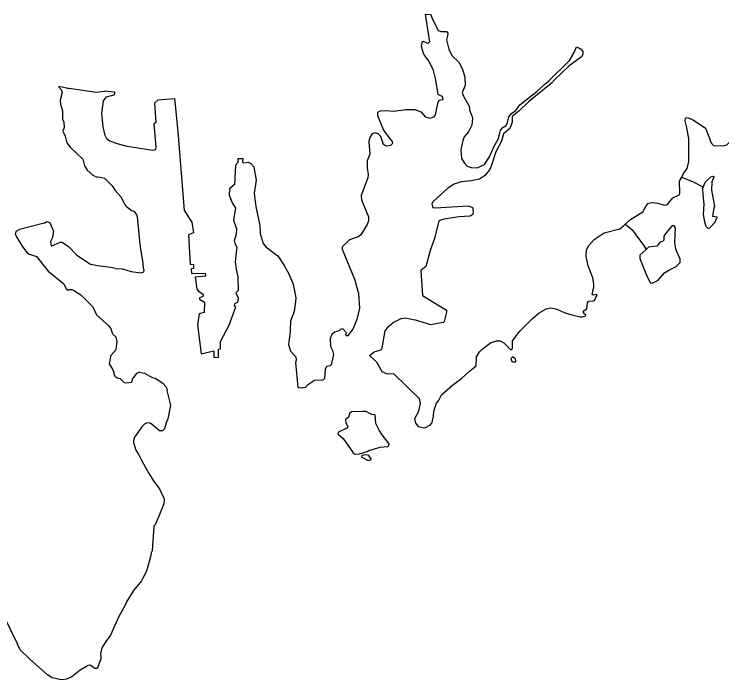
# Model space of a CAD drawing. Extents: x 0 to 2603, y -226 to 830.
# Drawn here: x 35.562 to 40.475, y 460.932 to 465.553 of the extents above; entities that cross this region are included whole.
import ezdxf

# ---------------------------------------------------------------- set-up
doc = ezdxf.new("R2010")
doc.units = 0
doc.layers.add('CT_TSH_Map_Town_Limits', color=7, linetype='Continuous')

msp = doc.modelspace()

# ---------------------------------------------------------------- linework, layer by layer
at = {"layer": 'CT_TSH_Map_Town_Limits'}
for points in [[(38.4159, 465.5533), (38.4464, 465.36), (38.4335, 465.3499), (38.404, 465.3629), (38.3923, 465.3566), (38.3883, 465.3335), (38.3981, 465.2883), (38.4083, 465.2689), (38.44, 465.2249), (38.4678, 465.1718), (38.484, 465.1073), (38.5036, 464.9988), (38.5177, 464.9898), (38.5331, 464.9845), (38.5367, 464.9586), (38.5109, 464.9538), (38.5003, 464.932), (38.4842, 464.8535), (38.4737, 464.8382), (38.4505, 464.8293), (38.4197, 464.8387), (38.389, 464.8725), (38.3467, 464.8896), (38.281, 464.8889), (38.1985, 464.8781), (38.1419, 464.8811), (38.1019, 464.8803), (38.085, 464.8702), (38.0836, 464.8495), (38.1264, 464.7474), (38.171, 464.6877), (38.1863, 464.6683), (38.1874, 464.6554), (38.1744, 464.6414), (38.1473, 464.6377), (38.1255, 464.6483), (38.1067, 464.7051), (38.0889, 464.7234), (38.067, 464.7287), (38.0477, 464.7225), (38.028, 464.6916), (38.0239, 464.666), (38.0322, 464.5822), (38.0136, 464.5347), (38.0133, 464.4857), (38.0206, 464.4406), (38.0177, 464.4162), (37.9715, 464.2943), (37.9737, 464.2633), (38.0217, 464.147), (38.0227, 464.1186), (38.0135, 464.0943), (37.9676, 464.0212), (37.9507, 464.0072), (37.8901, 463.986), (37.8381, 463.9388), (37.838, 463.9221), (37.9235, 463.7126)], [(38.4159, 465.5533), (38.4543, 465.552)], [(38.4543, 465.552), (38.461, 465.5298), (38.5065, 465.4406), (38.5271, 465.434), (38.5631, 465.4336), (38.5732, 465.4219), (38.5692, 465.4026), (38.5638, 465.3744), (38.5786, 465.3098), (38.6001, 465.2671), (38.6498, 465.2191), (38.6739, 465.1712), (38.6901, 465.1155), (38.6935, 465.0576), (38.6724, 465.0089), (38.6799, 464.9882), (38.723, 464.9092), (38.7227, 464.8861), (38.7391, 464.8485), (38.7427, 464.828), (38.7386, 464.7829), (38.7162, 464.7367), (38.6863, 464.7022), (38.6757, 464.6766), (38.6635, 464.6123), (38.6668, 464.5518), (38.6884, 464.518), (38.7075, 464.4972)], [(38.8274, 464.5102), (38.8627, 464.564), (38.8917, 464.6321), (38.9217, 464.6845), (38.931, 464.718), (38.9391, 464.7488), (38.9534, 464.7666), (38.9781, 464.7794), (38.9872, 464.8012), (38.9967, 464.8397), (39.0175, 464.8652), (39.0422, 464.8831), (39.0721, 464.924), (39.1928, 465.0181), (39.2487, 465.0704), (39.2694, 465.0856), (39.4175, 465.2311), (39.4503, 465.2875), (39.4648, 465.326), (39.4931, 465.3115), (39.5096, 465.2934), (39.5107, 465.2741), (39.5015, 465.2574), (39.4134, 465.1924), (39.3146, 465.1007), (39.2899, 465.0713), (39.1329, 464.944), (39.0665, 464.879), (39.0199, 464.8434), (39.0182, 464.8034), (39.0035, 464.7585), (38.9582, 464.7228), (38.9461, 464.6715), (38.9068, 464.5984), (38.8762, 464.5047), (38.8644, 464.4739), (38.8279, 464.4318), (38.7929, 464.4076), (38.7336, 464.3966), (38.664, 464.3882), (38.6162, 464.3732), (38.5722, 464.3453), (38.4695, 464.251), (38.4617, 464.2343)], [(35.9275, 465.0404), (35.8723, 465.0513), (35.8709, 465.0475), (35.8913, 465.0253), (35.8963, 465.0099), (35.8815, 464.9571), (35.8825, 464.9289), (35.8975, 464.8824), (35.8981, 464.823), (35.9057, 464.8062), (35.9091, 464.7676), (35.8998, 464.7419), (35.9162, 464.707), (35.9273, 464.6605), (35.9513, 464.6292), (36.0394, 464.5472), (36.0491, 464.5007), (36.0682, 464.4709), (36.1077, 464.4345), (36.1384, 464.4224), (36.1475, 464.4237), (36.1886, 464.4143), (36.2421, 464.3622), (36.2623, 464.3283), (36.3018, 464.2854), (36.3182, 464.2544)], [(35.9275, 465.0404), (35.9417, 465.0389)], [(35.9417, 465.0389), (36.1332, 465.0124)], [(36.1332, 465.0124), (36.19, 465.0182)], [(36.5423, 464.6138), (36.5359, 464.61), (36.5229, 464.6077), (36.348, 464.634), (36.2852, 464.6502), (36.2262, 464.6714), (36.2058, 464.6883), (36.1943, 464.7104), (36.1795, 464.7711), (36.1717, 464.8651), (36.1829, 464.9526), (36.2038, 464.9794), (36.2295, 464.9856), (36.2554, 464.9943), (36.262, 465.0098), (36.2594, 465.0124), (36.19, 465.0182)], [(36.561, 464.9579), (36.6745, 464.9672), (36.6982, 464.739), (36.7419, 464.1912), (36.7965, 464.1096), (36.8061, 464.0348), (36.7713, 464.0222), (36.7847, 463.8186), (36.8079, 463.8159), (36.8077, 463.7875), (36.7908, 463.7851), (36.7932, 463.7528), (36.8885, 463.7546), (36.8908, 463.7339), (36.8174, 463.7282)], [(36.561, 464.9579), (36.5355, 464.9347), (36.5456, 464.8006), (36.5327, 464.7917), (36.5418, 464.6847), (36.5464, 464.628), (36.5423, 464.6138)], [(40.1959, 464.4227), (40.2086, 464.447), (40.2334, 464.4816), (40.2468, 464.5304), (40.2457, 464.6901), (40.2298, 464.7765), (40.2198, 464.8127), (40.2226, 464.8307), (40.2342, 464.8357), (40.2765, 464.8199), (40.3623, 464.7624), (40.3875, 464.6978), (40.3987, 464.6629), (40.4178, 464.6409), (40.4847, 464.6389), (40.5105, 464.6464), (40.5561, 464.6911), (40.591, 464.701), (40.6091, 464.7202), (40.6419, 464.7765), (40.6665, 464.7943), (40.7438, 464.7936), (40.7849, 464.7855)], [(37.1159, 464.5264), (37.099, 464.5046), (37.0913, 464.3708), (37.0563, 464.3402), (37.0545, 464.2978), (37.0772, 464.2383), (37.0976, 464.2084), (37.0838, 464.1223), (37.1052, 464.0641), (37.1035, 464.0255), (37.0902, 463.978), (37.0952, 463.9586), (37.1066, 463.9341), (37.1009, 463.8813), (37.0953, 463.8338), (37.1025, 463.7834), (37.1149, 463.7292), (37.1178, 463.6352), (37.1011, 463.6186), (37.1174, 463.5837), (37.1132, 463.5528)], [(37.1159, 464.5264), (37.1175, 464.5509)], [(37.1175, 464.5509), (37.1504, 464.5502)], [(37.1504, 464.5502), (37.1482, 464.5261)], [(37.1482, 464.5261), (37.1572, 464.5221), (37.1869, 464.5258), (37.206, 464.5166), (37.2251, 464.4945), (37.241, 464.4016), (37.2273, 464.3115), (37.2406, 464.2187), (37.2663, 464.0859), (37.2697, 464.0317), (37.291, 463.962), (37.3087, 463.9387)], [(38.7075, 464.4972), (38.7357, 464.488), (38.7769, 464.4876), (38.8274, 464.5102)], [(40.3438, 464.3483), (40.3614, 464.3889), (40.3978, 464.4234), (40.4146, 464.4296), (40.4197, 464.4219), (40.4064, 464.3885), (40.402, 464.3318), (40.4229, 464.2197), (40.4162, 464.1953), (40.4106, 464.1476)], [(39.8023, 464.0926), (39.8412, 464.1286), (39.9254, 464.1806), (39.9489, 464.2216), (39.966, 464.242), (39.9931, 464.2469), (40.0302, 464.2402), (40.0752, 464.2269), (40.0984, 464.2318), (40.1349, 464.2778), (40.1777, 464.2992), (40.1828, 464.3082), (40.1811, 464.3945), (40.1959, 464.4227)], [(40.1959, 464.4227), (40.2752, 464.3898), (40.3378, 464.357), (40.3438, 464.3483)], [(40.3403, 464.3402), (40.3438, 464.3483)], [(40.3403, 464.3402), (40.3425, 464.299), (40.3496, 464.2346), (40.3451, 464.1624), (40.3548, 464.1108)], [(36.2629, 463.7875), (36.3131, 463.7843), (36.3734, 463.7669), (36.4403, 463.7573), (36.461, 463.7635), (36.4637, 463.7737), (36.46, 463.7957), (36.4554, 463.8421), (36.448, 463.8769), (36.4374, 463.9569), (36.4174, 464.1464), (36.4137, 464.1606), (36.4011, 464.1762), (36.3884, 464.1853), (36.3755, 464.1881), (36.3397, 464.2181), (36.3182, 464.2544)], [(38.4617, 464.2343), (38.4678, 464.2123), (38.4845, 464.2096), (38.7166, 464.2228), (38.7434, 464.211), (38.7483, 464.1864), (38.7455, 464.1634), (38.7249, 464.1519), (38.6501, 464.1462), (38.5456, 464.1304), (38.5095, 464.1192), (38.4799, 463.9958), (38.4509, 463.9137), (38.4202, 463.802), (38.3851, 463.774), (38.3964, 463.6), (38.5629, 463.498), (38.564, 463.4851), (38.548, 463.4208), (38.5401, 463.4132), (38.4537, 463.3959), (38.3407, 463.4305)], [(40.3548, 464.1108), (40.3636, 464.0824), (40.3802, 464.0643), (40.3906, 464.0693), (40.427, 464.1076), (40.4415, 464.1435)], [(40.4415, 464.1435), (40.4106, 464.1476)], [(35.7692, 464.1019), (35.6, 464.0588), (35.5741, 464.0436), (35.57, 464.023), (35.5764, 464.014), (35.5789, 464.0074), (35.6168, 463.9439), (35.6498, 463.8998), (35.6677, 463.8879), (35.7177, 463.872), (35.7991, 463.7681), (35.9063, 463.6806), (35.924, 463.6457), (35.9367, 463.6378), (35.9445, 463.6416), (35.9613, 463.6426), (35.9804, 463.6322), (36.0253, 463.6059), (36.108, 463.5213), (36.1332, 463.467), (36.2212, 463.3874)], [(35.7692, 464.1019), (35.7887, 464.1133), (35.8078, 464.1079), (35.8129, 464.1001)], [(35.8129, 464.1001), (35.8356, 464.0471), (35.8273, 464.0035), (35.8141, 463.974), (35.819, 463.9429)], [(38.7691, 463.1122), (38.771, 463.174), (38.7932, 463.2086), (38.8076, 463.2264), (38.8698, 463.271), (38.9112, 463.2861), (38.9369, 463.2858), (38.9613, 463.2727), (39.0085, 463.2247), (39.0175, 463.2246), (39.0214, 463.2347), (39.0206, 463.285), (39.0728, 463.3528), (39.1612, 463.4407), (39.2066, 463.4803), (39.2546, 463.5069), (39.2881, 463.5143), (39.3228, 463.5075), (39.3908, 463.4785), (39.4422, 463.4627), (39.491, 463.4519), (39.5065, 463.4518), (39.5258, 463.4567), (39.5297, 463.4657), (39.5234, 463.4709), (39.5131, 463.4851), (39.5198, 463.4967), (39.5366, 463.5082), (39.5433, 463.5492), (39.5487, 463.5608), (39.5848, 463.5644), (39.5938, 463.5681), (39.6005, 463.5886), (39.6083, 463.6002), (39.6058, 463.608), (39.5825, 463.6017), (39.5749, 463.6082), (39.5869, 463.6609), (39.5871, 463.6776), (39.5798, 463.7227), (39.547, 463.8055), (39.5335, 463.87), (39.5353, 463.9176), (39.551, 463.9471), (39.5888, 463.9893), (39.6587, 464.035), (39.7658, 464.0636), (39.7944, 464.0853), (39.8023, 464.0926)], [(39.8023, 464.0926), (39.8112, 464.0902), (39.8521, 464.0563), (39.9347, 463.9435), (39.9486, 463.9201)], [(39.9486, 463.9201), (39.9059, 463.8807), (39.9057, 463.8563), (39.9522, 463.7412), (39.9774, 463.6881), (39.9916, 463.6854), (40.0304, 463.7043), (40.0773, 463.7567), (40.1122, 463.7796), (40.1576, 463.801), (40.1848, 463.8304), (40.1864, 463.8536), (40.1547, 463.9221), (40.1475, 463.9686), (40.1524, 464.0702), (40.1434, 464.0832), (40.1318, 464.0833), (40.124, 464.077), (40.0758, 464.022), (40.0732, 464.0066), (40.0729, 463.9847), (40.0638, 463.9758), (40.047, 463.9695), (40.0236, 463.9427), (39.9656, 463.9356), (39.9486, 463.9201)], [(35.819, 463.9429), (35.8823, 463.9706), (35.8953, 463.9705), (35.9401, 463.9403), (35.9947, 463.8832), (36.088, 463.8203), (36.0957, 463.8164)], [(37.3087, 463.9387), (37.3662, 463.8943), (37.3932, 463.8747), (37.4362, 463.8074), (37.4705, 463.7466), (37.4982, 463.6793), (37.5179, 463.5851), (37.5151, 463.5581)], [(36.2629, 463.7875), (36.2333, 463.7942), (36.1408, 463.8069), (36.0957, 463.8164)], [(36.8174, 463.7282), (36.8308, 463.6444), (36.8422, 463.6301), (36.8742, 463.6105), (36.8728, 463.5938), (36.8495, 463.585), (36.8495, 463.5747), (36.8827, 463.5537), (36.8821, 463.4816), (36.8459, 463.4729), (36.8348, 463.397), (36.86, 463.1958)], [(37.9235, 463.7126), (37.9534, 463.6132), (37.959, 463.5127), (37.9415, 463.4329), (37.9138, 463.3675), (37.9046, 463.3548)], [(37.1132, 463.5528), (37.1015, 463.5465), (37.0913, 463.5427), (37.0886, 463.5311), (37.0987, 463.5182), (37.0525, 463.3911), (36.9921, 463.2783), (36.993, 463.2294)], [(37.5151, 463.5581), (37.5067, 463.4886), (37.4803, 463.4231), (37.4784, 463.36), (37.4771, 463.3536)], [(38.0281, 463.1836), (38.0604, 463.209), (38.1095, 463.2227), (38.1174, 463.2381), (38.1377, 463.3551), (38.1612, 463.3845), (38.1925, 463.4139), (38.2494, 463.4416), (38.2777, 463.4453), (38.3407, 463.4305)], [(36.2767, 463.2786), (36.2693, 463.3109), (36.2463, 463.3317), (36.2327, 463.3745), (36.2212, 463.3874)], [(37.4771, 463.3536), (37.4673, 463.2597), (37.481, 463.2132), (37.5167, 463.1742), (37.519, 463.1524), (37.515, 463.1356), (37.5314, 462.9629), (37.5352, 462.9603)], [(37.8481, 463.3643), (37.8431, 463.3695), (37.8301, 463.367), (37.8184, 463.3542), (37.7849, 463.3469), (37.7666, 463.3291), (37.7561, 463.3008), (37.7582, 463.2467), (37.7708, 463.2195)], [(37.8734, 463.3177), (37.8632, 463.3268), (37.8698, 463.3409), (37.8481, 463.3643)], [(37.9046, 463.3548), (37.8774, 463.3216), (37.8734, 463.3177)], [(36.4315, 463.067), (36.4108, 463.0594), (36.3821, 463.0199), (36.3754, 462.9955), (36.3432, 462.992), (36.329, 462.9934), (36.301, 463.0208), (36.2766, 463.0275), (36.2664, 463.0354), (36.2563, 463.0523), (36.2551, 463.0664), (36.2425, 463.0962), (36.2249, 463.126), (36.2345, 463.1864), (36.2698, 463.2259), (36.2752, 463.2632), (36.2767, 463.2786)], [(36.86, 463.1958), (36.9491, 463.2169), (36.9487, 463.1719), (36.9796, 463.1703), (36.9814, 463.2256), (36.993, 463.2294)], [(37.7708, 463.2195), (37.7795, 463.1898), (37.7634, 463.1191), (37.7556, 463.1114), (37.7312, 463.1065), (37.7206, 463.0873), (37.7174, 463.023), (37.7044, 463.0127), (37.6478, 463.0094), (37.5985, 462.979), (37.5816, 462.9624), (37.5494, 462.9576), (37.5352, 462.9603)], [(38.0281, 463.1836), (38.0778, 463.1394), (38.1145, 463.0733), (38.1504, 463.0575), (38.1943, 463.0585), (38.373, 462.8854), (38.3816, 462.8506), (38.3656, 462.7914), (38.3407, 462.744), (38.3481, 462.7144), (38.3673, 462.691), (38.4109, 462.6816), (38.4186, 462.6841)], [(39.035, 463.1664), (39.0221, 463.1742), (39.0091, 463.1628), (39.018, 463.1433), (39.0206, 463.1421)], [(39.0206, 463.1421), (39.0347, 463.1368), (39.0451, 463.1445), (39.0426, 463.1612), (39.035, 463.1664)], [(38.5079, 462.8687), (38.5289, 462.9098), (38.6043, 462.9773), (38.6705, 463.0257), (38.7251, 463.0778), (38.7691, 463.1122)], [(36.4315, 463.067), (36.4675, 463.0603), (36.4996, 463.043), (36.5213, 463.0313), (36.5417, 463.0263)], [(36.5417, 463.0263), (36.5941, 462.991), (36.6157, 462.9676), (36.6233, 462.9508), (36.622, 462.9405)], [(36.622, 462.9405), (36.6467, 462.8399), (36.6279, 462.7434), (36.6187, 462.7242), (36.6065, 462.6754), (36.591, 462.6614), (36.5704, 462.6616), (36.5385, 462.6889)], [(38.4628, 462.7184), (38.4735, 462.7621), (38.4752, 462.7969), (38.4937, 462.8521), (38.5079, 462.8687)], [(37.9275, 462.4994), (37.9585, 462.5016), (38.0128, 462.5166), (38.0244, 462.5255), (38.1032, 462.5479), (38.156, 462.5527), (38.1598, 462.5539), (38.1638, 462.5602), (38.1651, 462.5705), (38.1168, 462.6328), (38.0965, 462.6653), (38.0725, 462.7119), (38.0679, 462.7723), (38.046, 462.7751), (38.0038, 462.7962), (37.9831, 462.7951), (37.9045, 462.7932), (37.8904, 462.7818), (37.8836, 462.7548), (37.8615, 462.7395), (37.8653, 462.7163), (37.8791, 462.6904), (37.8713, 462.6802), (37.813, 462.6524), (37.8078, 462.6409), (37.8461, 462.6083), (37.916, 462.5085), (37.9275, 462.4994)], [(36.5385, 462.6889), (36.5229, 462.7015), (36.505, 462.7147), (36.4844, 462.7161), (36.4675, 462.7073), (36.448, 462.6882), (36.3984, 462.6179), (36.3903, 462.5935), (36.3914, 462.5793), (36.4077, 462.5277), (36.4279, 462.494), (36.4468, 462.4564), (36.4734, 462.4072), (36.4935, 462.3683), (36.5348, 462.3064)], [(38.4186, 462.6841), (38.4524, 462.7018), (38.4628, 462.7184)], [(37.9763, 462.4783), (37.979, 462.4925), (37.9971, 462.4975), (38.0176, 462.4947), (38.0406, 462.4649), (38.0379, 462.4623)], [(37.9763, 462.4783), (38.0199, 462.4561), (38.0341, 462.4585), (38.0379, 462.4623)], [(36.5348, 462.3064), (36.5704, 462.2585), (36.602, 462.1937), (36.6032, 462.1796)], [(36.6032, 462.1796), (36.6017, 462.1552), (36.5673, 462.0678), (36.5411, 462.0089), (36.532, 461.9999)], [(36.532, 461.9999), (36.5198, 461.8285), (36.512, 461.8144), (36.5105, 461.795), (36.4796, 461.6859), (36.4546, 461.6372), (36.4454, 461.6193), (36.3906, 461.5517), (36.3409, 461.4749), (36.3329, 461.4505), (36.2869, 461.3686), (36.2302, 461.2417), (36.1988, 461.1983), (36.1712, 461.1548), (36.1606, 461.115), (36.1641, 461.0878), (36.1627, 461.0749), (36.1376, 461.0122), (36.1208, 461.011), (36.0889, 461.0346), (36.0747, 461.0322), (36.0203, 461.0006), (35.9617, 460.9536), (35.9255, 460.9373), (35.8946, 460.9324), (35.8765, 460.9339), (35.8264, 460.9473), (35.7931, 460.967), (35.6707, 461.0751), (35.6044, 461.1402), (35.5856, 461.1792)], [(35.3434, 461.6518), (35.3535, 461.6272), (35.3929, 461.583), (35.4244, 461.5209), (35.4469, 461.4601), (35.5856, 461.1792)]]:
    msp.add_lwpolyline(points, dxfattribs=at)

doc.saveas('drawing.dxf')
